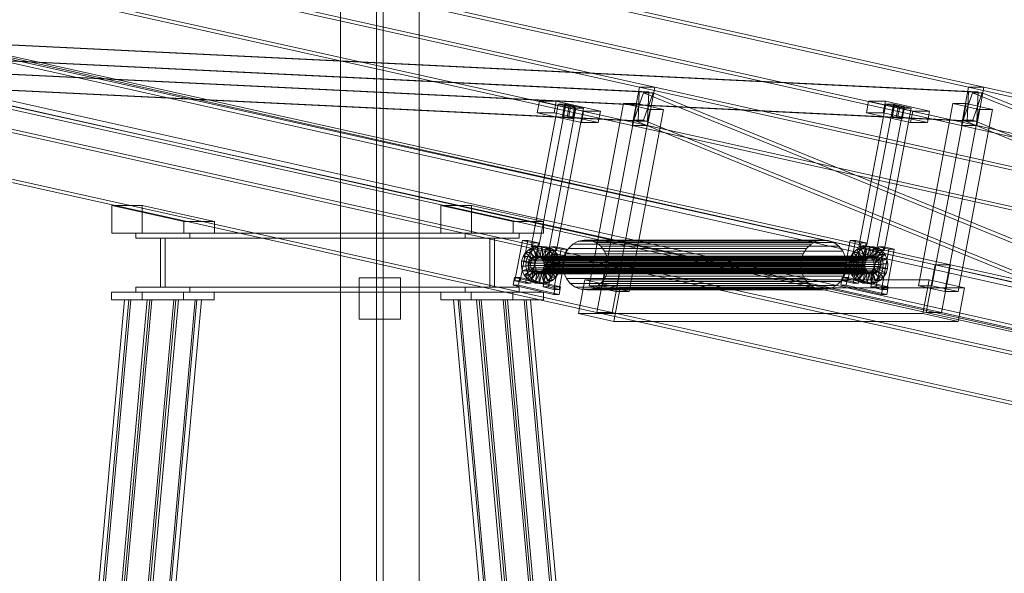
# Model space of a CAD drawing. Header units: millimetres. Extents: x -4738 to 65662, y -68080 to 6847.
# Tile 853 of 1056: x 21237 to 22242, y 1102 to 1667. Entities that reach past the tile are written whole.
import ezdxf

# ---------------------------------------------------------------- set-up
doc = ezdxf.new("R2010")
doc.units = ezdxf.units.MM
for name, color, linetype, lineweight in [('COTAS_P', 1, 'Continuous', 0), ('lateral_C02', 7, 'Continuous', 0), ('lateral_C10', 7, 'Continuous', 0)]:
    doc.layers.add(name, color=color, linetype=linetype, lineweight=lineweight)
doc.dimstyles.new('R19_100', dxfattribs={"dimtxt": 250, "dimasz": 150, "dimexe": 150, "dimexo": 80, "dimgap": 100, "dimtad": 1, "dimtih": 1, "dimtoh": 1, "dimdsep": 46, "dimcen": 0.09, "dimadec": 0, "dimazin": 0, "dimtfac": 1, "dimtdec": 4, "dimtofl": 0, "dimtmove": 0, "dimatfit": 3, "dimfxl": 1, "dimtolj": 1, "dimtzin": 0, "dimarcsym": 0})

# ---------------------------------------------------------------- blocks, each defined once
blk = doc.blocks.new('DIM_R31_4')
at = {"layer": 'COTAS_P'}
for p, q in [((15248.4, 1279.1), (24311.8, 4109.1)), ((24311.8, 4109.1), (24155.2, 4107.3)), ((24311.8, 4109.1), (24182.1, 4021.4)), ((24580.1, 3250), (24311.8, 4109.1)), ((15248.4, 1279.1), (15378.1, 1366.8)), ((15248.4, 1279.1), (15405, 1280.8)), ((15516.6, 420), (15248.4, 1279.1))]:
    blk.add_line(p, q, dxfattribs=at)
blk.add_text('9495 P', height=250, rotation=17.3406, dxfattribs=at).set_placement((19750.3, 2789.5))

msp = doc.modelspace()

# ---------------------------------------------------------------- linework, layer by layer
at = {"layer": 'lateral_C02'}
for p, q in [((21564.794, 1964.43), (21564.794, 25)), ((21601.294, 1964.43), (21601.294, 25)), ((21608.294, 25), (21608.294, 1964.43)), ((21644.794, 25), (21644.794, 1964.43)), ((21583.794, 1403.601), (21625.794, 1403.601)), ((21583.794, 1403.601), (21583.794, 1361.601)), ((21625.794, 1361.601), (21625.794, 1403.601)), ((21583.794, 1361.601), (21625.794, 1361.601))]:
    msp.add_line(p, q, dxfattribs=at)
at = {"layer": 'lateral_C10'}
for p, q in [((27685.833, 137.844), (18242.389, 2253.71)), ((18437.764, 2253.71), (27881.207, 137.844)), ((18241.459, 2248.813), (27684.903, 132.947)), ((27880.277, 132.947), (18436.834, 2248.813)), ((20787.642, 1838.932), (21869.813, 1598.359)), ((21885.443, 1598.359), (20803.272, 1838.932)), ((21123.686, 1838.932), (22205.858, 1598.359)), ((22221.487, 1598.359), (21139.316, 1838.932)), ((21862.432, 1559.171), (20780.26, 1799.744)), ((21878.062, 1559.171), (20795.89, 1799.744)), ((22198.476, 1559.171), (21116.304, 1799.744)), ((22214.106, 1559.171), (21131.934, 1799.744)), ((20753.502, 1657.688), (21835.674, 1417.115)), ((21851.304, 1417.115), (20769.132, 1657.688)), ((21089.546, 1657.688), (22171.718, 1417.115)), ((22187.348, 1417.115), (21105.176, 1657.688)), ((20752.438, 1648.18), (21869.672, 1593.75)), ((21879.44, 1593.75), (20762.207, 1648.18)), ((21088.482, 1648.18), (22205.716, 1593.75)), ((22215.485, 1593.75), (21098.251, 1648.18)), ((21868.435, 1563.781), (20751.201, 1618.211)), ((21878.203, 1563.781), (20760.969, 1618.211)), ((22204.479, 1563.781), (21087.245, 1618.211)), ((22214.248, 1563.781), (21097.014, 1618.211)), ((21826.447, 1368.13), (20744.275, 1608.703)), ((21842.077, 1368.13), (20759.905, 1608.703)), ((22162.491, 1368.13), (21080.319, 1608.703)), ((22178.121, 1368.13), (21095.949, 1608.703)), ((21862.432, 1559.171), (21869.813, 1598.359)), ((21869.813, 1598.359), (21885.443, 1598.359)), ((21869.813, 1598.359), (22951.985, 1357.787)), ((21885.443, 1598.359), (21878.062, 1559.171)), ((22967.615, 1357.787), (21885.443, 1598.359)), ((22198.476, 1559.171), (22205.858, 1598.359)), ((22205.858, 1598.359), (22221.487, 1598.359)), ((22205.858, 1598.359), (23288.029, 1357.787)), ((22221.487, 1598.359), (22214.106, 1559.171)), ((23303.659, 1357.787), (22221.487, 1598.359)), ((21864.204, 1564.721), (21873.903, 1592.81)), ((21869.672, 1593.75), (21868.435, 1563.781)), ((21879.44, 1593.75), (21869.672, 1593.75)), ((21873.903, 1592.81), (21883.671, 1592.81)), ((21873.903, 1592.81), (22921.012, 1166.094)), ((21883.671, 1592.81), (21873.972, 1564.721)), ((21878.203, 1563.781), (21879.44, 1593.75)), ((22930.781, 1166.094), (21883.671, 1592.81)), ((22200.248, 1564.721), (22209.947, 1592.81)), ((22205.716, 1593.75), (22204.479, 1563.781)), ((22215.485, 1593.75), (22205.716, 1593.75)), ((22209.947, 1592.81), (22219.716, 1592.81)), ((22209.947, 1592.81), (23257.056, 1166.094)), ((22219.716, 1592.81), (22210.017, 1564.721)), ((22214.248, 1563.781), (22215.485, 1593.75)), ((23266.825, 1166.094), (22219.716, 1592.81)), ((21786.696, 1581.133), (21759.278, 1435.571)), ((21767.698, 1584.14), (21765.484, 1572.384)), ((21767.092, 1435.571), (21794.511, 1581.133)), ((21784.891, 1584.14), (21767.698, 1584.14)), ((21767.698, 1584.14), (21812.789, 1574.117)), ((21782.677, 1572.384), (21784.891, 1584.14)), ((21829.982, 1574.117), (21784.891, 1584.14)), ((21794.511, 1581.133), (21786.696, 1581.133)), ((21786.696, 1581.133), (21804.732, 1577.124)), ((21791.215, 1568.575), (21793.429, 1580.331)), ((21791.89, 1567.974), (21794.104, 1579.73)), ((21794.104, 1579.73), (21793.429, 1580.331)), ((21793.429, 1580.331), (21798.165, 1579.73)), ((21799.515, 1578.527), (21794.104, 1579.73)), ((21812.547, 1577.124), (21794.511, 1581.133)), ((21795.951, 1567.974), (21798.165, 1579.73)), ((21797.301, 1566.771), (21799.515, 1578.527)), ((21798.165, 1579.73), (21803.576, 1578.527)), ((21804.251, 1577.926), (21799.515, 1578.527)), ((21801.361, 1566.771), (21803.576, 1578.527)), ((21803.576, 1578.527), (21804.251, 1577.926)), ((21853.572, 1581.773), (21818.51, 1395.63)), ((21832.186, 1395.63), (21867.248, 1581.773)), ((21853.572, 1581.773), (21880.627, 1575.758)), ((21867.248, 1581.773), (21853.572, 1581.773)), ((21894.303, 1575.758), (21867.248, 1581.773)), ((22121.177, 1581.133), (22093.759, 1435.571)), ((22103.743, 1584.14), (22101.528, 1572.384)), ((22101.574, 1435.571), (22128.992, 1581.133)), ((22120.936, 1584.14), (22103.743, 1584.14)), ((22103.743, 1584.14), (22148.833, 1574.117)), ((22118.721, 1572.384), (22120.936, 1584.14)), ((22166.026, 1574.117), (22120.936, 1584.14)), ((22128.992, 1581.133), (22121.177, 1581.133)), ((22121.177, 1581.133), (22139.213, 1577.124)), ((22127.259, 1568.575), (22129.473, 1580.331)), ((22127.934, 1567.974), (22130.149, 1579.73)), ((22147.028, 1577.124), (22128.992, 1581.133)), ((22130.149, 1579.73), (22129.473, 1580.331)), ((22129.473, 1580.331), (22134.209, 1579.73)), ((22135.559, 1578.527), (22130.149, 1579.73)), ((22131.995, 1567.974), (22134.209, 1579.73)), ((22133.345, 1566.771), (22135.559, 1578.527)), ((22134.209, 1579.73), (22139.62, 1578.527)), ((22140.295, 1577.926), (22135.559, 1578.527)), ((22137.406, 1566.771), (22139.62, 1578.527)), ((22139.62, 1578.527), (22140.295, 1577.926)), ((22189.616, 1581.773), (22154.554, 1395.63)), ((22168.23, 1395.63), (22203.293, 1581.773)), ((22189.616, 1581.773), (22216.671, 1575.758)), ((22203.293, 1581.773), (22189.616, 1581.773)), ((22230.347, 1575.758), (22203.293, 1581.773)), ((21810.574, 1562.36), (21765.484, 1572.384)), ((21765.484, 1572.384), (21782.677, 1572.384)), ((21777.314, 1431.561), (21804.732, 1577.124)), ((21782.677, 1572.384), (21827.767, 1562.36)), ((21812.547, 1577.124), (21785.129, 1431.561)), ((21795.951, 1567.974), (21791.215, 1568.575)), ((21791.215, 1568.575), (21791.89, 1567.974)), ((21791.89, 1567.974), (21797.301, 1566.771)), ((21801.361, 1566.771), (21795.951, 1567.974)), ((21804.251, 1577.926), (21802.037, 1566.169)), ((21804.732, 1577.124), (21812.547, 1577.124)), ((21810.574, 1562.36), (21812.789, 1574.117)), ((21812.789, 1574.117), (21829.982, 1574.117)), ((21829.982, 1574.117), (21827.767, 1562.36)), ((21845.564, 1389.616), (21880.627, 1575.758)), ((21859.24, 1389.616), (21894.303, 1575.758)), ((21880.627, 1575.758), (21894.303, 1575.758)), ((22146.619, 1562.36), (22101.528, 1572.384)), ((22101.528, 1572.384), (22118.721, 1572.384)), ((22111.795, 1431.561), (22139.213, 1577.124)), ((22118.721, 1572.384), (22163.812, 1562.36)), ((22147.028, 1577.124), (22119.61, 1431.561)), ((22131.995, 1567.974), (22127.259, 1568.575)), ((22127.259, 1568.575), (22127.934, 1567.974)), ((22127.934, 1567.974), (22133.345, 1566.771)), ((22137.406, 1566.771), (22131.995, 1567.974)), ((22140.295, 1577.926), (22138.081, 1566.169)), ((22139.213, 1577.124), (22147.028, 1577.124)), ((22146.619, 1562.36), (22148.833, 1574.117)), ((22148.833, 1574.117), (22166.026, 1574.117)), ((22166.026, 1574.117), (22163.812, 1562.36)), ((22181.608, 1389.616), (22216.671, 1575.758)), ((22195.285, 1389.616), (22230.347, 1575.758)), ((22216.671, 1575.758), (22230.347, 1575.758)), ((21797.301, 1566.771), (21802.037, 1566.169)), ((21802.037, 1566.169), (21801.361, 1566.771)), ((21827.767, 1562.36), (21810.574, 1562.36)), ((21878.062, 1559.171), (21862.432, 1559.171)), ((22944.603, 1318.599), (21862.432, 1559.171)), ((21873.972, 1564.721), (21864.204, 1564.721)), ((22911.313, 1138.006), (21864.204, 1564.721)), ((21868.435, 1563.781), (21878.203, 1563.781)), ((22921.082, 1138.006), (21873.972, 1564.721)), ((22960.233, 1318.599), (21878.062, 1559.171)), ((22133.345, 1566.771), (22138.081, 1566.169)), ((22138.081, 1566.169), (22137.406, 1566.771)), ((22163.812, 1562.36), (22146.619, 1562.36)), ((22214.106, 1559.171), (22198.476, 1559.171)), ((23280.648, 1318.599), (22198.476, 1559.171)), ((22210.017, 1564.721), (22200.248, 1564.721)), ((23247.357, 1138.006), (22200.248, 1564.721)), ((22204.479, 1563.781), (22214.248, 1563.781)), ((23257.126, 1138.006), (22210.017, 1564.721)), ((23296.277, 1318.599), (22214.106, 1559.171)), ((21362.351, 1477.534), (21331.092, 1477.534)), ((21331.092, 1477.534), (21404.731, 1461.163)), ((21331.092, 1477.534), (21331.092, 1449.163)), ((21435.991, 1461.163), (21362.351, 1477.534)), ((21362.351, 1449.163), (21362.351, 1477.534)), ((21698.396, 1477.534), (21667.136, 1477.534)), ((21667.136, 1477.534), (21740.776, 1461.163)), ((21667.136, 1477.534), (21667.136, 1449.163)), ((21772.035, 1461.163), (21698.396, 1477.534)), ((21698.396, 1449.163), (21698.396, 1477.534)), ((21404.731, 1461.163), (21435.991, 1461.163)), ((21404.731, 1449.163), (21404.731, 1461.163)), ((21435.991, 1461.163), (21435.991, 1449.163)), ((21740.776, 1461.163), (21772.035, 1461.163)), ((21740.776, 1449.163), (21740.776, 1461.163)), ((21772.035, 1461.163), (21772.035, 1449.163)), ((21404.731, 1449.163), (21331.092, 1449.163)), ((21331.092, 1449.163), (21362.351, 1449.163)), ((21355.742, 1449.163), (21355.742, 1444.163)), ((21410.972, 1449.163), (21355.742, 1449.163)), ((21691.786, 1449.163), (21355.742, 1449.163)), ((21362.351, 1449.163), (21435.991, 1449.163)), ((21435.991, 1449.163), (21404.731, 1449.163)), ((21410.972, 1444.163), (21410.972, 1449.163)), ((21410.972, 1449.163), (21747.016, 1449.163)), ((21740.776, 1449.163), (21667.136, 1449.163)), ((21667.136, 1449.163), (21698.396, 1449.163)), ((21691.786, 1449.163), (21747.016, 1449.163)), ((21691.786, 1444.163), (21691.786, 1449.163)), ((21698.396, 1449.163), (21772.035, 1449.163)), ((21772.035, 1449.163), (21740.776, 1449.163)), ((21747.016, 1449.163), (21747.016, 1444.163)), ((21355.742, 1444.163), (21410.972, 1444.163)), ((21355.742, 1444.163), (21691.786, 1444.163)), ((21381.056, 1444.163), (21381.056, 1394.163)), ((21385.658, 1444.163), (21381.056, 1444.163)), ((21717.1, 1444.163), (21381.056, 1444.163)), ((21385.658, 1394.163), (21385.658, 1444.163)), ((21385.658, 1444.163), (21721.702, 1444.163)), ((21410.972, 1444.163), (21747.016, 1444.163)), ((21747.016, 1444.163), (21691.786, 1444.163)), ((21717.1, 1444.163), (21721.702, 1444.163)), ((21717.1, 1394.163), (21717.1, 1444.163)), ((21721.702, 1444.163), (21721.702, 1394.163)), ((21750.366, 1441.895), (21742.616, 1400.748)), ((21748.086, 1400.748), (21755.837, 1441.895)), ((21755.837, 1441.895), (21750.366, 1441.895)), ((21750.366, 1441.895), (21761.188, 1439.49)), ((21753.437, 1398.342), (21761.188, 1439.49)), ((21766.658, 1439.49), (21755.837, 1441.895)), ((21766.658, 1439.49), (21758.908, 1398.342)), ((21761.188, 1439.49), (21766.658, 1439.49)), ((21797.231, 1433.763), (21801.842, 1438.108)), ((21801.842, 1438.108), (21807.331, 1441.008)), ((22045.006, 1438.108), (21801.842, 1438.108)), ((21807.331, 1441.008), (21813.324, 1442.266)), ((22050.494, 1441.008), (21807.331, 1441.008)), ((21813.324, 1442.266), (21819.412, 1441.796)), ((22056.487, 1442.266), (21813.324, 1442.266)), ((21819.412, 1441.796), (21825.181, 1439.63)), ((22062.575, 1441.796), (21819.412, 1441.796)), ((21825.181, 1439.63), (21830.237, 1435.916)), ((22068.344, 1439.63), (21825.181, 1439.63)), ((22045.006, 1438.108), (22040.395, 1433.763)), ((22050.494, 1441.008), (22045.006, 1438.108)), ((22056.487, 1442.266), (22050.494, 1441.008)), ((22062.575, 1441.796), (22056.487, 1442.266)), ((22068.344, 1439.63), (22062.575, 1441.796)), ((22073.4, 1435.916), (22068.344, 1439.63)), ((22084.847, 1441.895), (22077.097, 1400.748)), ((22082.567, 1400.748), (22090.318, 1441.895)), ((22090.318, 1441.895), (22084.847, 1441.895)), ((22084.847, 1441.895), (22095.669, 1439.49)), ((22087.918, 1398.342), (22095.669, 1439.49)), ((22101.14, 1439.49), (22090.318, 1441.895)), ((22101.14, 1439.49), (22093.389, 1398.342)), ((22095.669, 1439.49), (22101.14, 1439.49)), ((21751.078, 1425.408), (21753.636, 1429.517)), ((21753.636, 1429.517), (21757.085, 1432.767)), ((21753.636, 1429.517), (21760.523, 1422.883)), ((21758.325, 1429.517), (21753.636, 1429.517)), ((21758.325, 1429.517), (21755.767, 1425.408)), ((21757.085, 1432.767), (21761.191, 1434.936)), ((21757.085, 1432.767), (21762.157, 1424.422)), ((21761.774, 1432.767), (21757.085, 1432.767)), ((21761.774, 1432.767), (21758.325, 1429.517)), ((21765.212, 1422.883), (21758.325, 1429.517)), ((21777.314, 1431.561), (21759.278, 1435.571)), ((21759.278, 1435.571), (21767.092, 1435.571)), ((21761.191, 1434.936), (21765.673, 1435.877)), ((21761.191, 1434.936), (21764.102, 1425.449)), ((21765.88, 1434.936), (21761.191, 1434.936)), ((21765.88, 1434.936), (21761.774, 1432.767)), ((21766.846, 1424.422), (21761.774, 1432.767)), ((21765.673, 1435.877), (21766.225, 1425.895)), ((21770.362, 1435.877), (21765.673, 1435.877)), ((21765.673, 1435.877), (21770.228, 1435.526)), ((21770.362, 1435.877), (21765.88, 1434.936)), ((21768.791, 1425.449), (21765.88, 1434.936)), ((21767.092, 1435.571), (21785.129, 1431.561)), ((21770.228, 1435.526), (21768.382, 1425.729)), ((21774.917, 1435.526), (21770.228, 1435.526)), ((21770.228, 1435.526), (21774.543, 1433.905)), ((21770.914, 1425.895), (21770.362, 1435.877)), ((21774.917, 1435.526), (21770.362, 1435.877)), ((21774.543, 1433.905), (21770.426, 1424.961)), ((21779.224, 1435.48), (21771.473, 1394.333)), ((21778.325, 1431.127), (21772.218, 1423.645)), ((21773.071, 1425.729), (21774.917, 1435.526)), ((21781.317, 1427.38), (21773.635, 1421.87)), ((21779.232, 1433.905), (21774.543, 1433.905)), ((21774.543, 1433.905), (21778.325, 1431.127)), ((21779.232, 1433.905), (21774.917, 1435.526)), ((21775.115, 1424.961), (21779.232, 1433.905)), ((21776.907, 1423.645), (21783.014, 1431.127)), ((21776.944, 1394.333), (21784.695, 1435.48)), ((21785.129, 1431.561), (21777.314, 1431.561)), ((21778.324, 1421.87), (21786.006, 1427.38)), ((21783.014, 1431.127), (21778.325, 1431.127)), ((21778.325, 1431.127), (21781.317, 1427.38)), ((21784.695, 1435.48), (21779.224, 1435.48)), ((21779.224, 1435.48), (21790.046, 1433.074)), ((21783.014, 1431.127), (21779.232, 1433.905)), ((21786.006, 1427.38), (21781.317, 1427.38)), ((21781.317, 1427.38), (21783.313, 1422.92)), ((21782.295, 1391.927), (21790.046, 1433.074)), ((21786.006, 1427.38), (21783.014, 1431.127)), ((21795.516, 1433.074), (21784.695, 1435.48)), ((21788.002, 1422.92), (21786.006, 1427.38)), ((21795.516, 1433.074), (21787.766, 1391.927)), ((21790.046, 1433.074), (21795.516, 1433.074)), ((21791.819, 1422.003), (21793.813, 1428.27)), ((21793.813, 1428.27), (21797.231, 1433.763)), ((22036.976, 1428.27), (21793.813, 1428.27)), ((22040.395, 1433.763), (21797.231, 1433.763)), ((21830.237, 1435.916), (21834.236, 1430.907)), ((22073.4, 1435.916), (21830.237, 1435.916)), ((21834.236, 1430.907), (21836.906, 1424.944)), ((22077.399, 1430.907), (21834.236, 1430.907)), ((22036.976, 1428.27), (22034.982, 1422.003)), ((22040.395, 1433.763), (22036.976, 1428.27)), ((22077.399, 1430.907), (22073.4, 1435.916)), ((22080.069, 1424.944), (22077.399, 1430.907)), ((22085.56, 1425.408), (22088.117, 1429.517)), ((22088.117, 1429.517), (22091.566, 1432.767)), ((22088.117, 1429.517), (22095.004, 1422.883)), ((22092.806, 1429.517), (22088.117, 1429.517)), ((22092.806, 1429.517), (22090.249, 1425.408)), ((22091.566, 1432.767), (22095.672, 1434.936)), ((22091.566, 1432.767), (22096.638, 1424.422)), ((22096.255, 1432.767), (22091.566, 1432.767)), ((22096.255, 1432.767), (22092.806, 1429.517)), ((22099.693, 1422.883), (22092.806, 1429.517)), ((22111.795, 1431.561), (22093.759, 1435.571)), ((22093.759, 1435.571), (22101.574, 1435.571)), ((22095.672, 1434.936), (22100.155, 1435.877)), ((22095.672, 1434.936), (22098.583, 1425.449)), ((22100.361, 1434.936), (22095.672, 1434.936)), ((22100.361, 1434.936), (22096.255, 1432.767)), ((22101.327, 1424.422), (22096.255, 1432.767)), ((22100.155, 1435.877), (22100.706, 1425.895)), ((22104.844, 1435.877), (22100.155, 1435.877)), ((22100.155, 1435.877), (22104.709, 1435.526)), ((22104.844, 1435.877), (22100.361, 1434.936)), ((22103.272, 1425.449), (22100.361, 1434.936)), ((22101.574, 1435.571), (22119.61, 1431.561)), ((22104.709, 1435.526), (22102.864, 1425.729)), ((22109.398, 1435.526), (22104.709, 1435.526)), ((22104.709, 1435.526), (22109.024, 1433.905)), ((22105.395, 1425.895), (22104.844, 1435.877)), ((22109.398, 1435.526), (22104.844, 1435.877)), ((22109.024, 1433.905), (22104.908, 1424.961)), ((22113.705, 1435.48), (22105.955, 1394.333)), ((22112.806, 1431.127), (22106.699, 1423.645)), ((22107.552, 1425.729), (22109.398, 1435.526)), ((22115.798, 1427.38), (22108.116, 1421.87)), ((22113.713, 1433.905), (22109.024, 1433.905)), ((22109.024, 1433.905), (22112.806, 1431.127)), ((22113.713, 1433.905), (22109.398, 1435.526)), ((22109.597, 1424.961), (22113.713, 1433.905)), ((22111.388, 1423.645), (22117.495, 1431.127)), ((22111.425, 1394.333), (22119.176, 1435.48)), ((22119.61, 1431.561), (22111.795, 1431.561)), ((22112.805, 1421.87), (22120.487, 1427.38)), ((22117.495, 1431.127), (22112.806, 1431.127)), ((22112.806, 1431.127), (22115.798, 1427.38)), ((22119.176, 1435.48), (22113.705, 1435.48)), ((22113.705, 1435.48), (22124.527, 1433.074)), ((22117.495, 1431.127), (22113.713, 1433.905)), ((22120.487, 1427.38), (22115.798, 1427.38)), ((22115.798, 1427.38), (22117.795, 1422.92)), ((22116.776, 1391.927), (22124.527, 1433.074)), ((22120.487, 1427.38), (22117.495, 1431.127)), ((22129.998, 1433.074), (22119.176, 1435.48)), ((22122.484, 1422.92), (22120.487, 1427.38)), ((22129.998, 1433.074), (22122.247, 1391.927)), ((22124.527, 1433.074), (22129.998, 1433.074)), ((21749.263, 1415.773), (21749.587, 1420.72)), ((21749.587, 1420.72), (21751.078, 1425.408)), ((21758.605, 1418.716), (21749.587, 1420.72)), ((21749.587, 1420.72), (21754.276, 1420.72)), ((21751.078, 1425.408), (21759.312, 1420.936)), ((21755.767, 1425.408), (21751.078, 1425.408)), ((21754.276, 1420.72), (21753.952, 1415.773)), ((21755.767, 1425.408), (21754.276, 1420.72)), ((21754.276, 1420.72), (21763.294, 1418.716)), ((21764.001, 1420.936), (21755.767, 1425.408)), ((21756.107, 1416.372), (21756.261, 1418.716)), ((21756.261, 1418.716), (21756.967, 1420.936)), ((21756.261, 1418.716), (22100.12, 1418.716)), ((21756.967, 1420.936), (21758.178, 1422.883)), ((22100.826, 1420.936), (21756.967, 1420.936)), ((21758.178, 1422.883), (21759.812, 1424.422)), ((22102.038, 1422.883), (21758.178, 1422.883)), ((21758.605, 1418.716), (21758.452, 1416.372)), ((21759.312, 1420.936), (21758.605, 1418.716)), ((21763.294, 1418.716), (21758.605, 1418.716)), ((21760.523, 1422.883), (21759.312, 1420.936)), ((21759.312, 1420.936), (21764.001, 1420.936)), ((21759.812, 1424.422), (21761.757, 1425.449)), ((22103.671, 1424.422), (21759.812, 1424.422)), ((21762.157, 1424.422), (21760.523, 1422.883)), ((21760.523, 1422.883), (21765.212, 1422.883)), ((21761.757, 1425.449), (21763.881, 1425.895)), ((22105.616, 1425.449), (21761.757, 1425.449)), ((21764.102, 1425.449), (21762.157, 1424.422)), ((21762.157, 1424.422), (21766.846, 1424.422)), ((21763.141, 1416.372), (21763.294, 1418.716)), ((21763.294, 1418.716), (21764.001, 1420.936)), ((21763.881, 1425.895), (21766.038, 1425.729)), ((22107.74, 1425.895), (21763.881, 1425.895)), ((21764.001, 1420.936), (21765.212, 1422.883)), ((21766.225, 1425.895), (21764.102, 1425.449)), ((21764.102, 1425.449), (21768.791, 1425.449)), ((21765.212, 1422.883), (21766.846, 1424.422)), ((21766.038, 1425.729), (21768.082, 1424.961)), ((22109.897, 1425.729), (21766.038, 1425.729)), ((21766.225, 1425.895), (21770.914, 1425.895)), ((21768.382, 1425.729), (21766.225, 1425.895)), ((21766.846, 1424.422), (21768.791, 1425.449)), ((21768.082, 1424.961), (21769.873, 1423.645)), ((22111.941, 1424.961), (21768.082, 1424.961)), ((21768.382, 1425.729), (21773.071, 1425.729)), ((21770.426, 1424.961), (21768.382, 1425.729)), ((21768.791, 1425.449), (21770.914, 1425.895)), ((21769.873, 1423.645), (21771.29, 1421.87)), ((22113.733, 1423.645), (21769.873, 1423.645)), ((21770.426, 1424.961), (21775.115, 1424.961)), ((21772.218, 1423.645), (21770.426, 1424.961)), ((21770.914, 1425.895), (21773.071, 1425.729)), ((21771.29, 1421.87), (21772.236, 1419.757)), ((22115.15, 1421.87), (21771.29, 1421.87)), ((21772.218, 1423.645), (21776.907, 1423.645)), ((21773.635, 1421.87), (21772.218, 1423.645)), ((21772.236, 1419.757), (21772.647, 1417.451)), ((22116.095, 1419.757), (21772.236, 1419.757)), ((21772.647, 1417.451), (21772.493, 1415.107)), ((22116.506, 1417.451), (21772.647, 1417.451)), ((21773.071, 1425.729), (21775.115, 1424.961)), ((21773.635, 1421.87), (21778.324, 1421.87)), ((21774.581, 1419.757), (21773.635, 1421.87)), ((21783.313, 1422.92), (21774.581, 1419.757)), ((21774.581, 1419.757), (21779.27, 1419.757)), ((21774.991, 1417.451), (21774.581, 1419.757)), ((21774.838, 1415.107), (21774.991, 1417.451)), ((21784.179, 1418.05), (21774.991, 1417.451)), ((21774.991, 1417.451), (21779.68, 1417.451)), ((21775.115, 1424.961), (21776.907, 1423.645)), ((21776.907, 1423.645), (21778.324, 1421.87)), ((21778.324, 1421.87), (21779.27, 1419.757)), ((21779.27, 1419.757), (21788.002, 1422.92)), ((21779.27, 1419.757), (21779.68, 1417.451)), ((21779.68, 1417.451), (21779.527, 1415.107)), ((21779.68, 1417.451), (21788.868, 1418.05)), ((21788.002, 1422.92), (21783.313, 1422.92)), ((21783.313, 1422.92), (21784.179, 1418.05)), ((21784.179, 1418.05), (21783.856, 1413.102)), ((21788.868, 1418.05), (21784.179, 1418.05)), ((21788.868, 1418.05), (21788.002, 1422.92)), ((21788.545, 1413.102), (21788.868, 1418.05)), ((21791.386, 1415.389), (21791.819, 1422.003)), ((21791.819, 1422.003), (22034.982, 1422.003)), ((21836.906, 1424.944), (21838.064, 1418.433)), ((22080.069, 1424.944), (21836.906, 1424.944)), ((21838.064, 1418.433), (21837.631, 1411.819)), ((22081.227, 1418.433), (21838.064, 1418.433)), ((22034.982, 1422.003), (22034.549, 1415.389)), ((22081.227, 1418.433), (22080.069, 1424.944)), ((22080.794, 1411.819), (22081.227, 1418.433)), ((22083.745, 1415.773), (22084.068, 1420.72)), ((22084.068, 1420.72), (22085.56, 1425.408)), ((22093.086, 1418.716), (22084.068, 1420.72)), ((22084.068, 1420.72), (22088.757, 1420.72)), ((22085.56, 1425.408), (22093.793, 1420.936)), ((22090.249, 1425.408), (22085.56, 1425.408)), ((22088.757, 1420.72), (22088.434, 1415.773)), ((22090.249, 1425.408), (22088.757, 1420.72)), ((22088.757, 1420.72), (22097.775, 1418.716)), ((22098.482, 1420.936), (22090.249, 1425.408)), ((22093.086, 1418.716), (22092.933, 1416.372)), ((22093.793, 1420.936), (22093.086, 1418.716)), ((22097.775, 1418.716), (22093.086, 1418.716)), ((22095.004, 1422.883), (22093.793, 1420.936)), ((22093.793, 1420.936), (22098.482, 1420.936)), ((22096.638, 1424.422), (22095.004, 1422.883)), ((22095.004, 1422.883), (22099.693, 1422.883)), ((22098.583, 1425.449), (22096.638, 1424.422)), ((22096.638, 1424.422), (22101.327, 1424.422)), ((22097.622, 1416.372), (22097.775, 1418.716)), ((22097.775, 1418.716), (22098.482, 1420.936)), ((22098.482, 1420.936), (22099.693, 1422.883)), ((22100.706, 1425.895), (22098.583, 1425.449)), ((22098.583, 1425.449), (22103.272, 1425.449)), ((22099.693, 1422.883), (22101.327, 1424.422)), ((22100.12, 1418.716), (22099.967, 1416.372)), ((22100.826, 1420.936), (22100.12, 1418.716)), ((22100.706, 1425.895), (22105.395, 1425.895)), ((22102.864, 1425.729), (22100.706, 1425.895)), ((22102.038, 1422.883), (22100.826, 1420.936)), ((22101.327, 1424.422), (22103.272, 1425.449)), ((22103.671, 1424.422), (22102.038, 1422.883)), ((22102.864, 1425.729), (22107.552, 1425.729)), ((22104.908, 1424.961), (22102.864, 1425.729)), ((22103.272, 1425.449), (22105.395, 1425.895)), ((22105.616, 1425.449), (22103.671, 1424.422)), ((22104.908, 1424.961), (22109.597, 1424.961)), ((22106.699, 1423.645), (22104.908, 1424.961)), ((22105.395, 1425.895), (22107.552, 1425.729)), ((22107.74, 1425.895), (22105.616, 1425.449)), ((22106.699, 1423.645), (22111.388, 1423.645)), ((22108.116, 1421.87), (22106.699, 1423.645)), ((22107.552, 1425.729), (22109.597, 1424.961)), ((22109.897, 1425.729), (22107.74, 1425.895)), ((22108.116, 1421.87), (22112.805, 1421.87)), ((22109.062, 1419.757), (22108.116, 1421.87)), ((22117.795, 1422.92), (22109.062, 1419.757)), ((22109.062, 1419.757), (22113.751, 1419.757)), ((22109.472, 1417.451), (22109.062, 1419.757)), ((22109.319, 1415.107), (22109.472, 1417.451)), ((22118.661, 1418.05), (22109.472, 1417.451)), ((22109.472, 1417.451), (22114.161, 1417.451)), ((22109.597, 1424.961), (22111.388, 1423.645)), ((22111.941, 1424.961), (22109.897, 1425.729)), ((22111.388, 1423.645), (22112.805, 1421.87)), ((22113.733, 1423.645), (22111.941, 1424.961)), ((22112.805, 1421.87), (22113.751, 1419.757)), ((22115.15, 1421.87), (22113.733, 1423.645)), ((22113.751, 1419.757), (22122.484, 1422.92)), ((22113.751, 1419.757), (22114.161, 1417.451)), ((22114.161, 1417.451), (22114.008, 1415.107)), ((22114.161, 1417.451), (22123.35, 1418.05)), ((22116.095, 1419.757), (22115.15, 1421.87)), ((22116.506, 1417.451), (22116.095, 1419.757)), ((22116.352, 1415.107), (22116.506, 1417.451)), ((22122.484, 1422.92), (22117.795, 1422.92)), ((22117.795, 1422.92), (22118.661, 1418.05)), ((22118.661, 1418.05), (22118.337, 1413.102)), ((22123.35, 1418.05), (22118.661, 1418.05)), ((22123.35, 1418.05), (22122.484, 1422.92)), ((22123.026, 1413.102), (22123.35, 1418.05)), ((21749.263, 1415.773), (21758.452, 1416.372)), ((21750.13, 1410.903), (21749.263, 1415.773)), ((21753.952, 1415.773), (21749.263, 1415.773)), ((21750.13, 1410.903), (21758.862, 1414.065)), ((21752.126, 1406.442), (21750.13, 1410.903)), ((21754.818, 1410.903), (21750.13, 1410.903)), ((21752.126, 1406.442), (21759.808, 1411.952)), ((21763.141, 1416.372), (21753.952, 1415.773)), ((21753.952, 1415.773), (21754.818, 1410.903)), ((21763.551, 1414.065), (21754.818, 1410.903)), ((21754.818, 1410.903), (21756.815, 1406.442)), ((21755.118, 1402.695), (21761.225, 1410.177)), ((21756.518, 1414.065), (21756.107, 1416.372)), ((22099.967, 1416.372), (21756.107, 1416.372)), ((21757.463, 1411.952), (21756.518, 1414.065)), ((22100.377, 1414.065), (21756.518, 1414.065)), ((21764.497, 1411.952), (21756.815, 1406.442)), ((21758.88, 1410.177), (21757.463, 1411.952)), ((22101.323, 1411.952), (21757.463, 1411.952)), ((21758.452, 1416.372), (21758.862, 1414.065)), ((21758.452, 1416.372), (21763.141, 1416.372)), ((21758.862, 1414.065), (21759.808, 1411.952)), ((21758.862, 1414.065), (21763.551, 1414.065)), ((21760.672, 1408.861), (21758.88, 1410.177)), ((22102.74, 1410.177), (21758.88, 1410.177)), ((21758.9, 1399.917), (21763.017, 1408.861)), ((21765.914, 1410.177), (21759.807, 1402.695)), ((21759.808, 1411.952), (21761.225, 1410.177)), ((21759.808, 1411.952), (21764.497, 1411.952)), ((21762.716, 1408.094), (21760.672, 1408.861)), ((22104.531, 1408.861), (21760.672, 1408.861)), ((21761.225, 1410.177), (21763.017, 1408.861)), ((21761.225, 1410.177), (21765.914, 1410.177)), ((21764.873, 1407.927), (21762.716, 1408.094)), ((22106.575, 1408.094), (21762.716, 1408.094)), ((21763.017, 1408.861), (21765.061, 1408.094)), ((21763.017, 1408.861), (21767.706, 1408.861)), ((21763.551, 1414.065), (21763.141, 1416.372)), ((21763.215, 1398.297), (21765.061, 1408.094)), ((21764.497, 1411.952), (21763.551, 1414.065)), ((21767.706, 1408.861), (21763.589, 1399.917)), ((21765.914, 1410.177), (21764.497, 1411.952)), ((21766.997, 1408.373), (21764.873, 1407.927)), ((22108.733, 1407.927), (21764.873, 1407.927)), ((21765.061, 1408.094), (21767.218, 1407.927)), ((21765.061, 1408.094), (21769.75, 1408.094)), ((21767.706, 1408.861), (21765.914, 1410.177)), ((21768.942, 1409.401), (21766.997, 1408.373)), ((22110.856, 1408.373), (21766.997, 1408.373)), ((21767.218, 1407.927), (21769.341, 1408.373)), ((21767.769, 1397.945), (21767.218, 1407.927)), ((21767.218, 1407.927), (21771.907, 1407.927)), ((21769.75, 1408.094), (21767.706, 1408.861)), ((21769.75, 1408.094), (21767.904, 1398.297)), ((21770.575, 1410.94), (21768.942, 1409.401)), ((22112.801, 1409.401), (21768.942, 1409.401)), ((21769.341, 1408.373), (21771.286, 1409.401)), ((21772.252, 1398.886), (21769.341, 1408.373)), ((21769.341, 1408.373), (21774.03, 1408.373)), ((21771.907, 1407.927), (21769.75, 1408.094)), ((21771.787, 1412.886), (21770.575, 1410.94)), ((22114.435, 1410.94), (21770.575, 1410.94)), ((21771.286, 1409.401), (21772.92, 1410.94)), ((21776.358, 1401.056), (21771.286, 1409.401)), ((21771.286, 1409.401), (21775.975, 1409.401)), ((21772.493, 1415.107), (21771.787, 1412.886)), ((22115.646, 1412.886), (21771.787, 1412.886)), ((21774.03, 1408.373), (21771.907, 1407.927)), ((21771.907, 1407.927), (21772.458, 1397.945)), ((22116.352, 1415.107), (21772.493, 1415.107)), ((21772.92, 1410.94), (21774.131, 1412.886)), ((21779.807, 1404.305), (21772.92, 1410.94)), ((21772.92, 1410.94), (21777.609, 1410.94)), ((21775.975, 1409.401), (21774.03, 1408.373)), ((21774.03, 1408.373), (21776.941, 1398.886)), ((21774.131, 1412.886), (21774.838, 1415.107)), ((21782.364, 1408.414), (21774.131, 1412.886)), ((21774.131, 1412.886), (21778.82, 1412.886)), ((21783.856, 1413.102), (21774.838, 1415.107)), ((21774.838, 1415.107), (21779.527, 1415.107)), ((21777.609, 1410.94), (21775.975, 1409.401)), ((21775.975, 1409.401), (21781.047, 1401.056)), ((21778.82, 1412.886), (21777.609, 1410.94)), ((21777.609, 1410.94), (21784.496, 1404.305)), ((21779.527, 1415.107), (21778.82, 1412.886)), ((21778.82, 1412.886), (21787.053, 1408.414)), ((21779.527, 1415.107), (21788.545, 1413.102)), ((21782.364, 1408.414), (21779.807, 1404.305)), ((21783.856, 1413.102), (21782.364, 1408.414)), ((21787.053, 1408.414), (21782.364, 1408.414)), ((21788.545, 1413.102), (21783.856, 1413.102)), ((21784.496, 1404.305), (21787.053, 1408.414)), ((21787.053, 1408.414), (21788.545, 1413.102)), ((21792.544, 1408.879), (21791.386, 1415.389)), ((22034.549, 1415.389), (21791.386, 1415.389)), ((21795.214, 1402.916), (21792.544, 1408.879)), ((22035.707, 1408.879), (21792.544, 1408.879)), ((21826.447, 1368.13), (21835.674, 1417.115)), ((21837.631, 1411.819), (21835.637, 1405.552)), ((21835.674, 1417.115), (21851.304, 1417.115)), ((21835.674, 1417.115), (22917.845, 1176.542)), ((22080.794, 1411.819), (21837.631, 1411.819)), ((21851.304, 1417.115), (21842.077, 1368.13)), ((22933.475, 1176.542), (21851.304, 1417.115)), ((22034.549, 1415.389), (22035.707, 1408.879)), ((22035.707, 1408.879), (22038.377, 1402.916)), ((22078.8, 1405.552), (22080.794, 1411.819)), ((22083.745, 1415.773), (22092.933, 1416.372)), ((22084.611, 1410.903), (22083.745, 1415.773)), ((22088.434, 1415.773), (22083.745, 1415.773)), ((22084.611, 1410.903), (22093.343, 1414.065)), ((22086.608, 1406.442), (22084.611, 1410.903)), ((22089.3, 1410.903), (22084.611, 1410.903)), ((22086.608, 1406.442), (22094.289, 1411.952)), ((22097.622, 1416.372), (22088.434, 1415.773)), ((22088.434, 1415.773), (22089.3, 1410.903)), ((22098.032, 1414.065), (22089.3, 1410.903)), ((22089.3, 1410.903), (22091.297, 1406.442)), ((22089.599, 1402.695), (22095.706, 1410.177)), ((22098.978, 1411.952), (22091.297, 1406.442)), ((22092.933, 1416.372), (22093.343, 1414.065)), ((22092.933, 1416.372), (22097.622, 1416.372)), ((22093.343, 1414.065), (22094.289, 1411.952)), ((22093.343, 1414.065), (22098.032, 1414.065)), ((22093.381, 1399.917), (22097.498, 1408.861)), ((22100.395, 1410.177), (22094.288, 1402.695)), ((22094.289, 1411.952), (22095.706, 1410.177)), ((22094.289, 1411.952), (22098.978, 1411.952)), ((22095.706, 1410.177), (22097.498, 1408.861)), ((22095.706, 1410.177), (22100.395, 1410.177)), ((22097.498, 1408.861), (22099.542, 1408.094)), ((22097.498, 1408.861), (22102.187, 1408.861)), ((22098.032, 1414.065), (22097.622, 1416.372)), ((22097.696, 1398.297), (22099.542, 1408.094)), ((22098.978, 1411.952), (22098.032, 1414.065)), ((22102.187, 1408.861), (22098.07, 1399.917)), ((22100.395, 1410.177), (22098.978, 1411.952)), ((22099.542, 1408.094), (22101.699, 1407.927)), ((22099.542, 1408.094), (22104.231, 1408.094)), ((22099.967, 1416.372), (22100.377, 1414.065)), ((22100.377, 1414.065), (22101.323, 1411.952)), ((22102.187, 1408.861), (22100.395, 1410.177)), ((22101.323, 1411.952), (22102.74, 1410.177)), ((22101.699, 1407.927), (22103.822, 1408.373)), ((22102.251, 1397.945), (22101.699, 1407.927)), ((22101.699, 1407.927), (22106.388, 1407.927)), ((22104.231, 1408.094), (22102.187, 1408.861)), ((22104.231, 1408.094), (22102.385, 1398.297)), ((22102.74, 1410.177), (22104.531, 1408.861)), ((22103.822, 1408.373), (22105.767, 1409.401)), ((22106.733, 1398.886), (22103.822, 1408.373)), ((22103.822, 1408.373), (22108.511, 1408.373)), ((22106.388, 1407.927), (22104.231, 1408.094)), ((22104.531, 1408.861), (22106.575, 1408.094)), ((22105.767, 1409.401), (22107.401, 1410.94)), ((22110.839, 1401.056), (22105.767, 1409.401)), ((22105.767, 1409.401), (22110.456, 1409.401)), ((22108.511, 1408.373), (22106.388, 1407.927)), ((22106.388, 1407.927), (22106.94, 1397.945)), ((22106.575, 1408.094), (22108.733, 1407.927)), ((22107.401, 1410.94), (22108.613, 1412.886)), ((22114.288, 1404.305), (22107.401, 1410.94)), ((22107.401, 1410.94), (22112.09, 1410.94)), ((22110.456, 1409.401), (22108.511, 1408.373)), ((22108.511, 1408.373), (22111.422, 1398.886)), ((22108.613, 1412.886), (22109.319, 1415.107)), ((22116.846, 1408.414), (22108.613, 1412.886)), ((22108.613, 1412.886), (22113.302, 1412.886)), ((22108.733, 1407.927), (22110.856, 1408.373)), ((22118.337, 1413.102), (22109.319, 1415.107)), ((22109.319, 1415.107), (22114.008, 1415.107)), ((22112.09, 1410.94), (22110.456, 1409.401)), ((22110.456, 1409.401), (22115.528, 1401.056)), ((22110.856, 1408.373), (22112.801, 1409.401)), ((22113.302, 1412.886), (22112.09, 1410.94)), ((22112.09, 1410.94), (22118.977, 1404.305)), ((22112.801, 1409.401), (22114.435, 1410.94)), ((22114.008, 1415.107), (22113.302, 1412.886)), ((22113.302, 1412.886), (22121.535, 1408.414)), ((22114.008, 1415.107), (22123.026, 1413.102)), ((22116.846, 1408.414), (22114.288, 1404.305)), ((22114.435, 1410.94), (22115.646, 1412.886)), ((22115.646, 1412.886), (22116.352, 1415.107)), ((22118.337, 1413.102), (22116.846, 1408.414)), ((22121.535, 1408.414), (22116.846, 1408.414)), ((22123.026, 1413.102), (22118.337, 1413.102)), ((22118.977, 1404.305), (22121.535, 1408.414)), ((22121.535, 1408.414), (22123.026, 1413.102)), ((22162.491, 1368.13), (22171.718, 1417.115)), ((22171.718, 1417.115), (22187.348, 1417.115)), ((22171.718, 1417.115), (23253.889, 1176.542)), ((22187.348, 1417.115), (22178.121, 1368.13)), ((23269.519, 1176.542), (22187.348, 1417.115)), ((21742.267, 1403.888), (21740.791, 1396.05)), ((21747.738, 1403.888), (21742.267, 1403.888)), ((21742.267, 1403.888), (21783.751, 1394.666)), ((21753.437, 1398.342), (21742.616, 1400.748)), ((21742.616, 1400.748), (21748.086, 1400.748)), ((21746.262, 1396.05), (21747.738, 1403.888)), ((21789.221, 1394.666), (21747.738, 1403.888)), ((21748.086, 1400.748), (21758.908, 1398.342)), ((21755.118, 1402.695), (21752.126, 1406.442)), ((21756.815, 1406.442), (21752.126, 1406.442)), ((21758.908, 1398.342), (21753.437, 1398.342)), ((21758.9, 1399.917), (21755.118, 1402.695)), ((21759.807, 1402.695), (21755.118, 1402.695)), ((21756.815, 1406.442), (21759.807, 1402.695)), ((21763.215, 1398.297), (21758.9, 1399.917)), ((21763.589, 1399.917), (21758.9, 1399.917)), ((21759.807, 1402.695), (21763.589, 1399.917)), ((21767.769, 1397.945), (21763.215, 1398.297)), ((21767.904, 1398.297), (21763.215, 1398.297)), ((21763.589, 1399.917), (21767.904, 1398.297)), ((21772.252, 1398.886), (21767.769, 1397.945)), ((21772.458, 1397.945), (21767.769, 1397.945)), ((21767.904, 1398.297), (21772.458, 1397.945)), ((21776.358, 1401.056), (21772.252, 1398.886)), ((21776.941, 1398.886), (21772.252, 1398.886)), ((21772.458, 1397.945), (21776.941, 1398.886)), ((21779.807, 1404.305), (21776.358, 1401.056)), ((21781.047, 1401.056), (21776.358, 1401.056)), ((21776.941, 1398.886), (21781.047, 1401.056)), ((21784.496, 1404.305), (21779.807, 1404.305)), ((21781.047, 1401.056), (21784.496, 1404.305)), ((21799.213, 1397.907), (21795.214, 1402.916)), ((22038.377, 1402.916), (21795.214, 1402.916)), ((21804.269, 1394.193), (21799.213, 1397.907)), ((22042.376, 1397.907), (21799.213, 1397.907)), ((21813.947, 1401.531), (21807.488, 1367.241)), ((22165.621, 1401.531), (21813.947, 1401.531)), ((21813.947, 1401.531), (21850.019, 1393.512)), ((21832.218, 1400.059), (21827.608, 1395.715)), ((21835.637, 1405.552), (21832.218, 1400.059)), ((22075.382, 1400.059), (21832.218, 1400.059)), ((22078.8, 1405.552), (21835.637, 1405.552)), ((22038.377, 1402.916), (22042.376, 1397.907)), ((22042.376, 1397.907), (22047.432, 1394.193)), ((22070.771, 1395.715), (22075.382, 1400.059)), ((22076.749, 1403.888), (22075.272, 1396.05)), ((22075.382, 1400.059), (22078.8, 1405.552)), ((22082.219, 1403.888), (22076.749, 1403.888)), ((22076.749, 1403.888), (22118.232, 1394.666)), ((22087.918, 1398.342), (22077.097, 1400.748)), ((22077.097, 1400.748), (22082.567, 1400.748)), ((22080.743, 1396.05), (22082.219, 1403.888)), ((22123.702, 1394.666), (22082.219, 1403.888)), ((22082.567, 1400.748), (22093.389, 1398.342)), ((22089.599, 1402.695), (22086.608, 1406.442)), ((22091.297, 1406.442), (22086.608, 1406.442)), ((22093.389, 1398.342), (22087.918, 1398.342)), ((22093.381, 1399.917), (22089.599, 1402.695)), ((22094.288, 1402.695), (22089.599, 1402.695)), ((22091.297, 1406.442), (22094.288, 1402.695)), ((22097.696, 1398.297), (22093.381, 1399.917)), ((22098.07, 1399.917), (22093.381, 1399.917)), ((22094.288, 1402.695), (22098.07, 1399.917)), ((22102.251, 1397.945), (22097.696, 1398.297)), ((22102.385, 1398.297), (22097.696, 1398.297)), ((22098.07, 1399.917), (22102.385, 1398.297)), ((22106.733, 1398.886), (22102.251, 1397.945)), ((22106.94, 1397.945), (22102.251, 1397.945)), ((22102.385, 1398.297), (22106.94, 1397.945)), ((22110.839, 1401.056), (22106.733, 1398.886)), ((22111.422, 1398.886), (22106.733, 1398.886)), ((22106.94, 1397.945), (22111.422, 1398.886)), ((22114.288, 1404.305), (22110.839, 1401.056)), ((22115.528, 1401.056), (22110.839, 1401.056)), ((22111.422, 1398.886), (22115.528, 1401.056)), ((22118.977, 1404.305), (22114.288, 1404.305)), ((22115.528, 1401.056), (22118.977, 1404.305)), ((22159.162, 1367.241), (22165.621, 1401.531)), ((22201.693, 1393.512), (22165.621, 1401.531)), ((21362.167, 1389.163), (21330.907, 1389.163)), ((21330.907, 1389.163), (21404.547, 1389.163)), ((21330.907, 1389.163), (21330.907, 1381.163)), ((21355.742, 1394.163), (21355.742, 1389.163)), ((21410.972, 1394.163), (21355.742, 1394.163)), ((21691.786, 1394.163), (21355.742, 1394.163)), ((21355.742, 1389.163), (21410.972, 1389.163)), ((21355.742, 1389.163), (21691.786, 1389.163)), ((21435.807, 1389.163), (21362.167, 1389.163)), ((21362.167, 1381.163), (21362.167, 1389.163)), ((21381.056, 1394.163), (21385.658, 1394.163)), ((21381.056, 1394.163), (21717.1, 1394.163)), ((21385.658, 1394.163), (21721.702, 1394.163)), ((21404.547, 1389.163), (21435.807, 1389.163)), ((21404.547, 1381.163), (21404.547, 1389.163)), ((21410.972, 1389.163), (21410.972, 1394.163)), ((21410.972, 1394.163), (21747.016, 1394.163)), ((21410.972, 1389.163), (21747.016, 1389.163)), ((21435.807, 1389.163), (21435.807, 1381.163)), ((21698.211, 1389.163), (21666.951, 1389.163)), ((21666.951, 1389.163), (21740.591, 1389.163)), ((21666.951, 1389.163), (21666.951, 1381.163)), ((21691.786, 1394.163), (21747.016, 1394.163)), ((21691.786, 1389.163), (21691.786, 1394.163)), ((21747.016, 1389.163), (21691.786, 1389.163)), ((21771.851, 1389.163), (21698.211, 1389.163)), ((21698.211, 1381.163), (21698.211, 1389.163)), ((21721.702, 1394.163), (21717.1, 1394.163)), ((21740.591, 1389.163), (21771.851, 1389.163)), ((21740.591, 1381.163), (21740.591, 1389.163)), ((21782.274, 1386.828), (21740.791, 1396.05)), ((21740.791, 1396.05), (21746.262, 1396.05)), ((21746.262, 1396.05), (21787.745, 1386.828)), ((21747.016, 1394.163), (21747.016, 1389.163)), ((21782.295, 1391.927), (21771.473, 1394.333)), ((21771.473, 1394.333), (21776.944, 1394.333)), ((21771.851, 1389.163), (21771.851, 1381.163)), ((21776.944, 1394.333), (21787.766, 1391.927)), ((21782.274, 1386.828), (21783.751, 1394.666)), ((21787.766, 1391.927), (21782.295, 1391.927)), ((21783.751, 1394.666), (21789.221, 1394.666)), ((21789.221, 1394.666), (21787.745, 1386.828)), ((21810.038, 1392.027), (21804.269, 1394.193)), ((22047.432, 1394.193), (21804.269, 1394.193)), ((21816.126, 1391.557), (21810.038, 1392.027)), ((22053.201, 1392.027), (21810.038, 1392.027)), ((21822.119, 1392.815), (21816.126, 1391.557)), ((22059.289, 1391.557), (21816.126, 1391.557)), ((21818.51, 1395.63), (21832.186, 1395.63)), ((21845.564, 1389.616), (21818.51, 1395.63)), ((21827.608, 1395.715), (21822.119, 1392.815)), ((22065.282, 1392.815), (21822.119, 1392.815)), ((22070.771, 1395.715), (21827.608, 1395.715)), ((21832.186, 1395.63), (21859.24, 1389.616)), ((21843.56, 1359.222), (21850.019, 1393.512)), ((21859.24, 1389.616), (21845.564, 1389.616)), ((21850.019, 1393.512), (22201.693, 1393.512)), ((22047.432, 1394.193), (22053.201, 1392.027)), ((22053.201, 1392.027), (22059.289, 1391.557)), ((22059.289, 1391.557), (22065.282, 1392.815)), ((22065.282, 1392.815), (22070.771, 1395.715)), ((22116.756, 1386.828), (22075.272, 1396.05)), ((22075.272, 1396.05), (22080.743, 1396.05)), ((22080.743, 1396.05), (22122.226, 1386.828)), ((22116.776, 1391.927), (22105.955, 1394.333)), ((22105.955, 1394.333), (22111.425, 1394.333)), ((22111.425, 1394.333), (22122.247, 1391.927)), ((22116.756, 1386.828), (22118.232, 1394.666)), ((22122.247, 1391.927), (22116.776, 1391.927)), ((22118.232, 1394.666), (22123.702, 1394.666)), ((22123.702, 1394.666), (22122.226, 1386.828)), ((22154.554, 1395.63), (22168.23, 1395.63)), ((22181.608, 1389.616), (22154.554, 1395.63)), ((22168.23, 1395.63), (22195.285, 1389.616)), ((22195.285, 1389.616), (22181.608, 1389.616)), ((22201.693, 1393.512), (22195.234, 1359.222)), ((21344.019, 1381.163), (21221.678, 25)), ((21226.28, 25), (21348.622, 1381.163)), ((21228.234, 25), (21350.576, 1381.163)), ((21245.123, 25), (21367.464, 1381.163)), ((21370.113, 1381.163), (21247.772, 25)), ((21372.067, 1381.163), (21249.725, 25)), ((21394.647, 1381.163), (21272.305, 25)), ((21396.601, 1381.163), (21274.259, 25)), ((21276.908, 25), (21399.249, 1381.163)), ((21293.796, 25), (21416.138, 1381.163)), ((21295.75, 25), (21418.092, 1381.163)), ((21422.694, 1381.163), (21300.353, 25)), ((21404.547, 1381.163), (21330.907, 1381.163)), ((21330.907, 1381.163), (21362.167, 1381.163)), ((21367.464, 1381.163), (21344.019, 1381.163)), ((21344.019, 1381.163), (21348.622, 1381.163)), ((21348.622, 1381.163), (21372.067, 1381.163)), ((21350.576, 1381.163), (21348.622, 1381.163)), ((21348.622, 1381.163), (21394.647, 1381.163)), ((21396.601, 1381.163), (21350.576, 1381.163)), ((21362.167, 1381.163), (21435.807, 1381.163)), ((21372.067, 1381.163), (21367.464, 1381.163)), ((21372.067, 1381.163), (21370.113, 1381.163)), ((21370.113, 1381.163), (21416.138, 1381.163)), ((21418.092, 1381.163), (21372.067, 1381.163)), ((21418.092, 1381.163), (21394.647, 1381.163)), ((21394.647, 1381.163), (21399.249, 1381.163)), ((21394.647, 1381.163), (21396.601, 1381.163)), ((21399.249, 1381.163), (21422.694, 1381.163)), ((21435.807, 1381.163), (21404.547, 1381.163)), ((21416.138, 1381.163), (21418.092, 1381.163)), ((21422.694, 1381.163), (21418.092, 1381.163)), ((21740.591, 1381.163), (21666.951, 1381.163)), ((21666.951, 1381.163), (21698.211, 1381.163)), ((21703.509, 1381.163), (21680.064, 1381.163)), ((21680.064, 1381.163), (21684.666, 1381.163)), ((21680.064, 1381.163), (21802.405, 25)), ((21684.666, 1381.163), (21708.111, 1381.163)), ((21807.008, 25), (21684.666, 1381.163)), ((21686.62, 1381.163), (21684.666, 1381.163)), ((21684.666, 1381.163), (21730.691, 1381.163)), ((21732.645, 1381.163), (21686.62, 1381.163)), ((21808.962, 25), (21686.62, 1381.163)), ((21698.211, 1381.163), (21771.851, 1381.163)), ((21708.111, 1381.163), (21703.509, 1381.163)), ((21825.85, 25), (21703.509, 1381.163)), ((21708.111, 1381.163), (21706.157, 1381.163)), ((21706.157, 1381.163), (21752.182, 1381.163)), ((21706.157, 1381.163), (21828.499, 25)), ((21708.111, 1381.163), (21830.453, 25)), ((21754.136, 1381.163), (21708.111, 1381.163)), ((21754.136, 1381.163), (21730.691, 1381.163)), ((21730.691, 1381.163), (21735.294, 1381.163)), ((21730.691, 1381.163), (21853.033, 25)), ((21730.691, 1381.163), (21732.645, 1381.163)), ((21732.645, 1381.163), (21854.986, 25)), ((21735.294, 1381.163), (21758.738, 1381.163)), ((21857.635, 25), (21735.294, 1381.163)), ((21771.851, 1381.163), (21740.591, 1381.163)), ((21752.182, 1381.163), (21754.136, 1381.163)), ((21874.524, 25), (21752.182, 1381.163)), ((21758.738, 1381.163), (21754.136, 1381.163)), ((21876.478, 25), (21754.136, 1381.163)), ((21758.738, 1381.163), (21881.08, 25)), ((21787.745, 1386.828), (21782.274, 1386.828)), ((22122.226, 1386.828), (22116.756, 1386.828)), ((21843.56, 1359.222), (21807.488, 1367.241)), ((21807.488, 1367.241), (22159.162, 1367.241)), ((21842.077, 1368.13), (21826.447, 1368.13)), ((22908.618, 1127.558), (21826.447, 1368.13)), ((22924.248, 1127.558), (21842.077, 1368.13)), ((22159.162, 1367.241), (22195.234, 1359.222)), ((22178.121, 1368.13), (22162.491, 1368.13)), ((23244.662, 1127.558), (22162.491, 1368.13)), ((23260.292, 1127.558), (22178.121, 1368.13)), ((22195.234, 1359.222), (21843.56, 1359.222))]:
    msp.add_line(p, q, dxfattribs=at)

# ---------------------------------------------------------------- dimensions: what is measured, and where the dimension line sits
at = {"layer": 'COTAS_P'}
dim = msp.add_aligned_dim(p1=(15516.618, 420), p2=(24580.067, 3250), distance=900, text='<> P', dimstyle='R19_100', dxfattribs=at)
dim.commit()
dim.dimension.update_dxf_attribs({"geometry": 'DIM_R31_4', "text_midpoint": (19780.096, 2694.095)})

doc.saveas('drawing.dxf')
